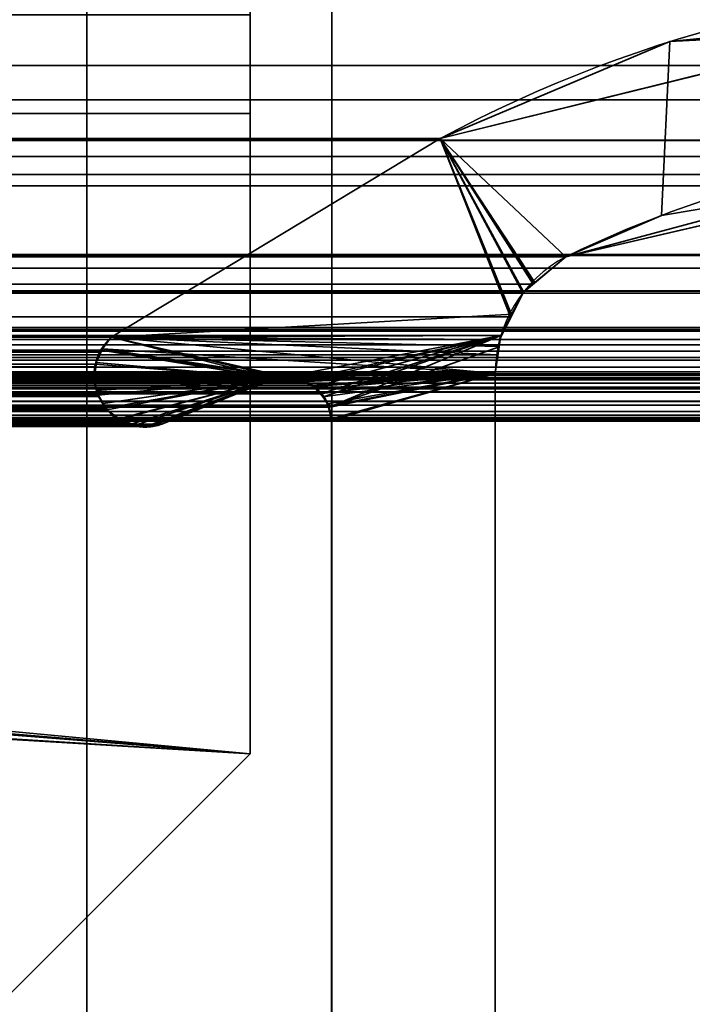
# Model space of a CAD drawing. Header units: millimetres. Extents: x -508 to 6708, y -110 to 248.
# Tile 397 of 656: x 301.09 to 305.21, y 6.97 to 12.99. Entities that reach past the tile are written whole.
import ezdxf

# ---------------------------------------------------------------- set-up
doc = ezdxf.new("R2010")
doc.units = ezdxf.units.MM
doc.layers.add('151', color=7, linetype='Continuous', true_color=0xffffff)

# ---------------------------------------------------------------- blocks, each defined once
blk = doc.blocks.new('UG_SURFACE_001')
at = {"layer": '151', "color": 252, "linetype": 'Continuous', "lineweight": 35}
for points in [[(507.5, -5.3, 2215.25), (507.5, 229.4, 2215.25), (-507.5, 229.4, 2215.25), (-507.5, -5.3, 2215.25)], [(-357.5, -5.3, 2065.2499), (-357.5, 229.4, 2065.2499), (357.5, 229.4, 2065.2499), (357.5, -5.3, 2065.2499)]]:
    blk.add_3dface(points, dxfattribs=at)
blk = doc.blocks.new('UG_SURFACE_205')
at = {"layer": '151', "color": 252, "linetype": 'Continuous', "lineweight": 35}
for points in [[(-314.5, -22.22, 2021.75), (314.5, -22.22, 2021.75), (314.5, 61.62, 2021.75), (-314.5, 61.62, 2021.75)], [(-313, -22.22, 2020.2501), (-313, 61.62, 2020.2501), (313, 61.62, 2020.2501), (313, -22.22, 2020.2501)]]:
    blk.add_3dface(points, dxfattribs=at)
blk = doc.blocks.new('UG_SURFACE_208')
at = {"layer": '151', "color": 7, "linetype": 'Continuous', "lineweight": 35}
for points in [[(307.6246, 13.2428, 2014.8747), (-305.4727, 12.7126, 2012.7227), (-307.6246, 13.2428, 2014.8747)], [(307.6246, 13.2428, 2014.8747), (305.4727, 12.7126, 2012.7227), (-305.4727, 12.7126, 2012.7227)], [(307.9577, 13.1529, 2015.2078), (-307.9577, 13.1529, 2015.2078), (-310.367, 12.5024, 2017.617), (310.367, 12.5024, 2017.617)], [(303.663, 12.2666, 2010.9129), (-303.663, 12.2666, 2010.9129), (-305.4727, 12.7126, 2012.7227), (305.4727, 12.7126, 2012.7227)], [(306.3062, 11.9768, 2013.5562), (304.4322, 11.5427, 2011.6823), (303.663, 12.2666, 2010.9129), (305.4727, 12.7126, 2012.7227)], [(310.367, 12.5024, 2017.617), (-310.367, 12.5024, 2017.617), (-311.652, 12.1555, 2018.9021), (311.652, 12.1555, 2018.9021)], [(307.5121, 12.2561, 2014.7622), (-308.4338, 12.0469, 2015.6839), (-307.5121, 12.2561, 2014.7622)], [(307.5121, 12.2561, 2014.7622), (308.4338, 12.0469, 2015.6839), (-308.4338, 12.0469, 2015.6839)], [(-307.5121, 12.2561, 2014.7622), (306.3062, 11.9768, 2013.5562), (307.5121, 12.2561, 2014.7622)], [(-307.5121, 12.2561, 2014.7622), (-306.3062, 11.9768, 2013.5562), (306.3062, 11.9768, 2013.5562)], [(303.663, 12.2666, 2010.9129), (301.6499, 11.0514, 2008.8999), (-301.6499, 11.0514, 2008.8999), (-303.663, 12.2666, 2010.9129)], [(304.0937, 11.1752, 2011.3437), (304.0347, 11.0607, 2011.2846), (301.6499, 11.0514, 2008.8999), (303.663, 12.2666, 2010.9129)], [(303.663, 12.2666, 2010.9129), (304.4322, 11.5427, 2011.6823), (304.2326, 11.3749, 2011.4825)], [(303.663, 12.2666, 2010.9129), (304.1691, 11.3216, 2011.4191), (304.0937, 11.1752, 2011.3437)], [(304.2326, 11.3749, 2011.4825), (304.1691, 11.3216, 2011.4191), (303.663, 12.2666, 2010.9129)], [(313.4445, 11.0875, 2020.6945), (311.652, 12.1555, 2018.9021), (-311.652, 12.1555, 2018.9021), (-313.4445, 11.0875, 2020.6945)], [(310.595, 11.5565, 2017.8449), (-310.595, 11.5565, 2017.8449), (-308.4338, 12.0469, 2015.6839), (308.4338, 12.0469, 2015.6839)], [(306.3062, 11.9768, 2013.5562), (-306.3062, 11.9768, 2013.5562), (-304.4322, 11.5427, 2011.6823), (304.4322, 11.5427, 2011.6823)], [(-310.7077, 11.4722, 2017.9577), (-310.595, 11.5565, 2017.8449), (310.595, 11.5565, 2017.8449)], [(310.595, 11.5565, 2017.8449), (310.605, 11.552, 2017.8549), (-310.7077, 11.4722, 2017.9577)], [(310.605, 11.552, 2017.8549), (310.7073, 11.4721, 2017.9574), (-310.7077, 11.4722, 2017.9577)], [(304.4322, 11.5427, 2011.6823), (-304.4322, 11.5427, 2011.6823), (-304.2326, 11.3749, 2011.4825), (304.2326, 11.3749, 2011.4825)], [(310.886, 11.3326, 2018.136), (-310.8725, 11.3488, 2018.1224), (-310.7077, 11.4722, 2017.9577)], [(-310.7077, 11.4722, 2017.9577), (310.7073, 11.4721, 2017.9574), (310.886, 11.3326, 2018.136)], [(310.886, 11.3326, 2018.136), (-310.8901, 11.318, 2018.1401), (-310.8725, 11.3488, 2018.1224)], [(310.886, 11.3326, 2018.136), (310.8926, 11.3208, 2018.1425), (-310.8901, 11.318, 2018.1401)], [(304.1691, 11.3216, 2011.4191), (-304.2326, 11.3749, 2011.4825), (-304.1691, 11.3216, 2011.4191)], [(304.1691, 11.3216, 2011.4191), (304.2326, 11.3749, 2011.4825), (-304.2326, 11.3749, 2011.4825)], [(311.0107, 11.1085, 2018.2607), (-311.0102, 11.1078, 2018.2602), (-310.8901, 11.318, 2018.1401)], [(-310.8901, 11.318, 2018.1401), (310.8926, 11.3208, 2018.1425), (311.0107, 11.1085, 2018.2607)], [(-304.1691, 11.3216, 2011.4191), (304.0937, 11.1752, 2011.3437), (304.1691, 11.3216, 2011.4191)], [(-304.1691, 11.3216, 2011.4191), (-304.0937, 11.1752, 2011.3437), (304.0937, 11.1752, 2011.3437)], [(304.0347, 11.0607, 2011.2846), (-304.0937, 11.1752, 2011.3437), (-304.0347, 11.0607, 2011.2846)], [(304.0347, 11.0607, 2011.2846), (304.0937, 11.1752, 2011.3437), (-304.0937, 11.1752, 2011.3437)], [(311.0184, 11.0946, 2018.2683), (-311.0615, 10.8663, 2018.3115), (-311.0196, 11.0912, 2018.2695)], [(311.0184, 11.0946, 2018.2683), (311.0615, 10.8663, 2018.3115), (-311.0615, 10.8663, 2018.3115)], [(311.0184, 11.0946, 2018.2683), (-311.0196, 11.0912, 2018.2695), (-311.0102, 11.1078, 2018.2602)], [(-311.0102, 11.1078, 2018.2602), (311.0107, 11.1085, 2018.2607), (311.0184, 11.0946, 2018.2683)], [(313.5326, 11.0036, 2020.7827), (313.4978, 11.0368, 2020.7477), (-313.4978, 11.0368, 2020.7477), (-313.5326, 11.0036, 2020.7827)], [(313.4445, 11.0875, 2020.6945), (-313.4445, 11.0875, 2020.6945), (-313.4978, 11.0368, 2020.7477), (313.4978, 11.0368, 2020.7477)], [(-304.0347, 11.0607, 2011.2846), (304.0171, 10.9423, 2011.2672), (304.0347, 11.0607, 2011.2846)], [(-304.0347, 11.0607, 2011.2846), (-304.0171, 10.9423, 2011.2672), (304.0171, 10.9423, 2011.2672)], [(-301.5873, 10.9733, 2008.8372), (-301.6499, 11.0514, 2008.8999), (301.6499, 11.0514, 2008.8999)], [(301.6499, 11.0514, 2008.8999), (301.5881, 10.972, 2008.8382), (-301.5873, 10.9733, 2008.8372)], [(301.5881, 10.972, 2008.8382), (301.6499, 11.0514, 2008.8999), (302.6485, 10.798, 2009.8984)], [(301.6499, 11.0514, 2008.8999), (304.0347, 11.0607, 2011.2846), (304.0171, 10.9423, 2011.2672)], [(301.6499, 11.0514, 2008.8999), (302.7161, 10.8082, 2009.9661), (302.682, 10.8051, 2009.932)], [(302.682, 10.8051, 2009.932), (302.6485, 10.798, 2009.8984), (301.6499, 11.0514, 2008.8999)], [(302.8019, 10.7896, 2010.052), (302.7161, 10.8082, 2009.9661), (301.6499, 11.0514, 2008.8999), (304, 10.8277, 2011.25)], [(304.0171, 10.9423, 2011.2672), (304, 10.8277, 2011.25), (301.6499, 11.0514, 2008.8999)], [(-313.5506, 10.9642, 2020.8006), (313.5506, 10.9642, 2020.8006), (313.5326, 11.0036, 2020.7827)], [(-313.5326, 11.0036, 2020.7827), (-313.5506, 10.9642, 2020.8006), (313.5326, 11.0036, 2020.7827)], [(-301.5826, 10.9675, 2008.8327), (-301.5873, 10.9733, 2008.8372), (301.5881, 10.972, 2008.8382)], [(-301.5826, 10.9675, 2008.8327), (301.5881, 10.972, 2008.8382), (301.5783, 10.9593, 2008.8282)], [(301.5539, 10.8859, 2008.8038), (301.5783, 10.9593, 2008.8282), (301.5881, 10.972, 2008.8382), (302.6485, 10.798, 2009.8984)], [(-313.5758, 10.9091, 2020.8259), (-313.5839, 10.838, 2020.834), (313.5839, 10.838, 2020.834)], [(313.5758, 10.9091, 2020.8259), (313.5682, 10.9257, 2020.8182), (-313.5682, 10.9257, 2020.8182), (-313.5758, 10.9091, 2020.8259)], [(-313.5758, 10.9091, 2020.8259), (313.5839, 10.838, 2020.834), (313.5758, 10.9091, 2020.8259)], [(313.5506, 10.9642, 2020.8006), (-313.5506, 10.9642, 2020.8006), (-313.5682, 10.9257, 2020.8182), (313.5682, 10.9257, 2020.8182)], [(304.0171, 10.9423, 2011.2672), (-304.0171, 10.9423, 2011.2672), (-304, 10.8277, 2011.25), (304, 10.8277, 2011.25)], [(301.5783, 10.9593, 2008.8282), (-301.5528, 10.8865, 2008.8029), (-301.5826, 10.9675, 2008.8327)], [(301.5783, 10.9593, 2008.8282), (301.5539, 10.8859, 2008.8038), (-301.5528, 10.8865, 2008.8029)], [(-311.0615, 5.7187, 2018.3115), (-311.0615, 10.8663, 2018.3115), (311.0615, 10.8663, 2018.3115), (311.0615, 5.7187, 2018.3115)], [(-301.5502, 10.8796, 2008.8003), (-301.5528, 10.8865, 2008.8029), (301.5539, 10.8859, 2008.8038)], [(-301.5502, 10.8796, 2008.8003), (301.5539, 10.8859, 2008.8038), (301.5482, 10.8687, 2008.7981)], [(301.5482, 10.8687, 2008.7981), (-301.5448, 10.7907, 2008.7948), (-301.5502, 10.8796, 2008.8003)], [(301.5482, 10.8687, 2008.7981), (301.5464, 10.7907, 2008.7965), (-301.5448, 10.7907, 2008.7948)], [(302.6485, 10.798, 2009.8984), (301.5464, 10.7907, 2008.7965), (301.5482, 10.8687, 2008.7981), (301.5539, 10.8859, 2008.8038)], [(313.5854, 10.8249, 2020.8354), (-313.5839, 10.838, 2020.834), (-313.5854, 10.8249, 2020.8354)], [(-313.5854, 10.8249, 2020.8354), (-313.572, 10.7445, 2020.822), (313.572, 10.7445, 2020.822), (313.5854, 10.8249, 2020.8354)], [(313.5854, 10.8249, 2020.8354), (313.5839, 10.838, 2020.834), (-313.5839, 10.838, 2020.834)], [(312.3996, 10.8171, 2019.6495), (313.1971, 10.5484, 2020.447), (-313.1971, 10.5484, 2020.447), (-312.3996, 10.8171, 2019.6495)], [(312.3996, 10.8171, 2019.6495), (-312.3996, 10.8171, 2019.6495), (-312.3857, 10.8169, 2019.6357)], [(312.3439, 10.826, 2019.594), (-312.3857, 10.8169, 2019.6357), (-312.3131, 10.8159, 2019.5632)], [(312.3439, 10.826, 2019.594), (312.3856, 10.8193, 2019.6357), (-312.3857, 10.8169, 2019.6357)], [(-312.3857, 10.8169, 2019.6357), (312.3856, 10.8193, 2019.6357), (312.3996, 10.8171, 2019.6495)], [(-312.3131, 10.8159, 2019.5632), (312.3137, 10.8195, 2019.5637), (312.3439, 10.826, 2019.594)], [(312.3137, 10.8195, 2019.5637), (-312.3131, 10.8159, 2019.5632), (-312.26, 10.8152, 2019.51)], [(-312.26, 10.8152, 2019.51), (312.2388, 10.8035, 2019.4888), (312.3137, 10.8195, 2019.5637)], [(-312.26, 10.8152, 2019.51), (-312.2396, 10.8032, 2019.4895), (312.2388, 10.8035, 2019.4888)], [(312.2226, 10.8, 2019.4726), (312.2388, 10.8035, 2019.4888), (-312.2396, 10.8032, 2019.4895)], [(312.2042, 10.7898, 2019.4542), (-312.2396, 10.8032, 2019.4895), (-312.1823, 10.7697, 2019.4323)], [(312.2042, 10.7898, 2019.4542), (312.2226, 10.8, 2019.4726), (-312.2396, 10.8032, 2019.4895)], [(-312.1823, 10.7697, 2019.4323), (312.1832, 10.7696, 2019.4333), (312.2042, 10.7898, 2019.4542)], [(-304, 10.8277, 2011.25), (-304, 4.7035, 2011.25), (304, 4.7035, 2011.25), (304, 10.8277, 2011.25)], [(-302.8453, 10.7801, 2010.0954), (-302.8019, 10.7896, 2010.052), (302.8019, 10.7896, 2010.052), (302.8453, 10.7801, 2010.0954)], [(302.8019, 10.7896, 2010.052), (-302.8019, 10.7896, 2010.052), (-302.7161, 10.8082, 2009.9661), (302.7161, 10.8082, 2009.9661)], [(302.682, 10.8051, 2009.932), (-302.7161, 10.8082, 2009.9661), (-302.682, 10.8051, 2009.932)], [(302.682, 10.8051, 2009.932), (302.7161, 10.8082, 2009.9661), (-302.7161, 10.8082, 2009.9661)], [(-302.682, 10.8051, 2009.932), (302.6485, 10.798, 2009.8984), (302.682, 10.8051, 2009.932)], [(-302.682, 10.8051, 2009.932), (-302.6485, 10.798, 2009.8984), (302.6485, 10.798, 2009.8984)], [(301.96, 10.5173, 2009.2101), (302.6485, 10.798, 2009.8984), (-302.6485, 10.798, 2009.8984), (-301.96, 10.5173, 2009.2101)], [(-301.5656, 10.7002, 2008.8155), (301.5464, 10.7907, 2008.7965), (301.5461, 10.777, 2008.796)], [(-301.5656, 10.7002, 2008.8155), (-301.5448, 10.7899, 2008.7948), (301.5464, 10.7907, 2008.7965)], [(-301.5448, 10.7899, 2008.7948), (-301.5448, 10.7907, 2008.7948), (301.5464, 10.7907, 2008.7965)], [(302.6485, 10.798, 2009.8984), (301.5689, 10.6953, 2008.8189), (301.5461, 10.777, 2008.796), (301.5464, 10.7907, 2008.7965)], [(301.6164, 10.6165, 2008.8663), (301.5713, 10.6865, 2008.8212), (301.5689, 10.6953, 2008.8189), (302.6485, 10.798, 2009.8984)], [(301.7019, 10.5484, 2008.9519), (301.6227, 10.6068, 2008.8727), (301.6164, 10.6165, 2008.8663), (302.6485, 10.798, 2009.8984)], [(302.6485, 10.798, 2009.8984), (301.7785, 10.5211, 2009.0284), (301.7296, 10.528, 2008.9796), (301.7019, 10.5484, 2008.9519)], [(301.8747, 10.5076, 2009.1248), (301.7785, 10.5211, 2009.0284), (302.6485, 10.798, 2009.8984)], [(302.6485, 10.798, 2009.8984), (301.96, 10.5173, 2009.2101), (301.903, 10.5036, 2009.1531), (301.8747, 10.5076, 2009.1248)], [(304, 10.8277, 2011.25), (302.8453, 10.7801, 2010.0954), (302.8019, 10.7896, 2010.052)], [(302.8748, 10.7564, 2010.1249), (302.8453, 10.7801, 2010.0954), (304, 10.8277, 2011.25)], [(304, 10.8277, 2011.25), (302.9386, 10.705, 2010.1886), (302.8748, 10.7564, 2010.1249)], [(302.98, 10.6291, 2010.2301), (302.9388, 10.7047, 2010.1888), (302.9386, 10.705, 2010.1886), (304, 10.8277, 2011.25)], [(304, 10.8277, 2011.25), (302.9838, 10.6222, 2010.2339), (302.98, 10.6291, 2010.2301)], [(302.9963, 10.5516, 2010.2463), (302.9838, 10.6222, 2010.2339), (304, 10.8277, 2011.25)], [(304, 10.8277, 2011.25), (302.9979, 10.5427, 2010.2479), (302.9963, 10.5516, 2010.2463)], [(302.9979, 6.7467, 2010.2479), (302.9979, 10.5427, 2010.2479), (304, 10.8277, 2011.25), (304, 4.7035, 2011.25)], [(313.572, 10.7445, 2020.822), (-313.572, 10.7445, 2020.822), (-313.5677, 10.736, 2020.8178), (313.5677, 10.736, 2020.8178)], [(313.5677, 10.736, 2020.8178), (-313.5677, 10.736, 2020.8178), (-313.5287, 10.6585, 2020.7787)], [(313.5287, 10.6585, 2020.7787), (313.5677, 10.736, 2020.8178), (-313.5287, 10.6585, 2020.7787)], [(312.1832, 10.7696, 2019.4333), (-312.1823, 10.7697, 2019.4323), (-312.1634, 10.7586, 2019.4135)], [(-312.1634, 10.7586, 2019.4135), (312.1261, 10.7148, 2019.376), (312.1832, 10.7696, 2019.4333)], [(-312.1634, 10.7586, 2019.4135), (-312.1286, 10.7112, 2019.3787), (312.1261, 10.7148, 2019.376)], [(-302.9386, 10.705, 2010.1886), (-302.8748, 10.7564, 2010.1249), (302.8748, 10.7564, 2010.1249), (302.9386, 10.705, 2010.1886)], [(302.8748, 10.7564, 2010.1249), (-302.8748, 10.7564, 2010.1249), (-302.8453, 10.7801, 2010.0954)], [(302.8453, 10.7801, 2010.0954), (302.8748, 10.7564, 2010.1249), (-302.8453, 10.7801, 2010.0954)], [(301.5461, 10.777, 2008.796), (-301.5684, 10.6955, 2008.8184), (-301.5656, 10.7002, 2008.8155)], [(301.5461, 10.777, 2008.796), (301.5689, 10.6953, 2008.8189), (-301.5684, 10.6955, 2008.8184)], [(312.1259, 10.7145, 2019.3758), (312.1261, 10.7148, 2019.376), (-312.1286, 10.7112, 2019.3787)], [(312.1259, 10.7145, 2019.3758), (-312.1286, 10.7112, 2019.3787), (-312.1071, 10.6819, 2019.357)], [(-312.1071, 10.6819, 2019.357), (312.0888, 10.6334, 2019.3388), (312.1259, 10.7145, 2019.3758)], [(-312.1071, 10.6819, 2019.357), (-312.0888, 10.6334, 2019.3388), (312.0888, 10.6334, 2019.3388)], [(302.98, 10.6291, 2010.2301), (-302.98, 10.6291, 2010.2301), (-302.9388, 10.7047, 2010.1888), (302.9388, 10.7047, 2010.1888)], [(302.9386, 10.705, 2010.1886), (-302.9388, 10.7047, 2010.1888), (-302.9386, 10.705, 2010.1886)], [(302.9386, 10.705, 2010.1886), (302.9388, 10.7047, 2010.1888), (-302.9388, 10.7047, 2010.1888)], [(301.5713, 10.6865, 2008.8212), (-301.6166, 10.6167, 2008.8665), (-301.5684, 10.6955, 2008.8184)], [(301.5713, 10.6865, 2008.8212), (301.6164, 10.6165, 2008.8663), (-301.6166, 10.6167, 2008.8665)], [(-301.5684, 10.6955, 2008.8184), (301.5689, 10.6953, 2008.8189), (301.5713, 10.6865, 2008.8212)], [(-313.5287, 10.6585, 2020.7787), (-313.5278, 10.6576, 2020.7777), (313.5278, 10.6576, 2020.7777), (313.5287, 10.6585, 2020.7787)], [(313.5278, 10.6576, 2020.7777), (-313.5278, 10.6576, 2020.7777), (-313.4589, 10.5964, 2020.7088), (313.4589, 10.5964, 2020.7088)], [(312.0888, 6.3541, 2019.3388), (312.0888, 10.6334, 2019.3388), (-312.0888, 10.6334, 2019.3388), (-312.0888, 6.3541, 2019.3388)], [(302.9838, 10.6222, 2010.2339), (-302.9963, 10.5516, 2010.2463), (-302.9838, 10.6222, 2010.2339)], [(302.9838, 10.6222, 2010.2339), (302.9963, 10.5516, 2010.2463), (-302.9963, 10.5516, 2010.2463)], [(-302.9838, 10.6222, 2010.2339), (-302.98, 10.6291, 2010.2301), (302.98, 10.6291, 2010.2301), (302.9838, 10.6222, 2010.2339)], [(-301.6227, 10.6068, 2008.8727), (-301.6166, 10.6167, 2008.8665), (301.6164, 10.6165, 2008.8663)], [(301.6164, 10.6165, 2008.8663), (301.6227, 10.6068, 2008.8727), (-301.6227, 10.6068, 2008.8727)], [(313.4589, 10.5964, 2020.7088), (-313.4589, 10.5964, 2020.7088), (-313.4325, 10.573, 2020.6826)], [(313.4325, 10.573, 2020.6826), (313.4589, 10.5964, 2020.7088), (-313.4325, 10.573, 2020.6826)], [(313.4017, 10.558, 2020.6518), (-313.4325, 10.573, 2020.6826), (-313.4017, 10.558, 2020.6518)], [(313.4017, 10.558, 2020.6518), (313.4325, 10.573, 2020.6826), (-313.4325, 10.573, 2020.6826)], [(-313.4017, 10.558, 2020.6518), (-313.3788, 10.5549, 2020.6287), (313.3788, 10.5549, 2020.6287), (313.4017, 10.558, 2020.6518)], [(313.3788, 10.5549, 2020.6287), (-313.3788, 10.5549, 2020.6287), (-313.2904, 10.543, 2020.5405), (313.2904, 10.543, 2020.5405)], [(-313.2478, 10.5372, 2020.4978), (313.1971, 10.5484, 2020.447), (313.2478, 10.5372, 2020.4978)], [(-313.2478, 10.5372, 2020.4978), (-313.1971, 10.5484, 2020.447), (313.1971, 10.5484, 2020.447)], [(302.9979, 10.5427, 2010.2479), (-302.9979, 10.5427, 2010.2479), (-302.9963, 10.5516, 2010.2463), (302.9963, 10.5516, 2010.2463)], [(301.7296, 10.528, 2008.9796), (-301.7784, 10.5132, 2009.0284), (-301.7021, 10.5516, 2008.9521)], [(301.7019, 10.5484, 2008.9519), (-301.7021, 10.5516, 2008.9521), (-301.6545, 10.5755, 2008.9045)], [(-301.7021, 10.5516, 2008.9521), (301.7019, 10.5484, 2008.9519), (301.7296, 10.528, 2008.9796)], [(-301.6545, 10.5755, 2008.9045), (301.6227, 10.6068, 2008.8727), (301.7019, 10.5484, 2008.9519)], [(-301.6545, 10.5755, 2008.9045), (-301.6227, 10.6068, 2008.8727), (301.6227, 10.6068, 2008.8727)], [(313.2478, 10.5372, 2020.4978), (-313.2904, 10.543, 2020.5405), (-313.2478, 10.5372, 2020.4978)], [(313.2478, 10.5372, 2020.4978), (313.2904, 10.543, 2020.5405), (-313.2904, 10.543, 2020.5405)], [(302.9979, 10.5427, 2010.2479), (302.9979, 6.7467, 2010.2479), (-302.9979, 6.7467, 2010.2479), (-302.9979, 10.5427, 2010.2479)], [(-301.96, 10.5173, 2009.2101), (-301.8739, 10.5128, 2009.1238), (301.8747, 10.5076, 2009.1248)], [(301.8747, 10.5076, 2009.1248), (301.903, 10.5036, 2009.1531), (-301.96, 10.5173, 2009.2101)], [(301.903, 10.5036, 2009.1531), (301.96, 10.5173, 2009.2101), (-301.96, 10.5173, 2009.2101)], [(301.8747, 10.5076, 2009.1248), (-301.8739, 10.5128, 2009.1238), (-301.7878, 10.5084, 2009.0377)], [(-301.7878, 10.5084, 2009.0377), (301.7785, 10.5211, 2009.0284), (301.8747, 10.5076, 2009.1248)], [(-301.7878, 10.5084, 2009.0377), (-301.7784, 10.5132, 2009.0284), (301.7785, 10.5211, 2009.0284)], [(301.7296, 10.528, 2008.9796), (301.7785, 10.5211, 2009.0284), (-301.7784, 10.5132, 2009.0284)]]:
    blk.add_3dface(points, dxfattribs=at)
blk = doc.blocks.new('UG_SURFACE_209')
at = {"layer": '151', "color": 7, "linetype": 'Continuous', "lineweight": 35}
for points in [[(305.9771, 11.9559, -7.75), (305.0178, 11.7957, -7.75), (305.0702, 12.8596, -7.75), (306.3297, 12.9878, -7.75)], [(306.3407, 12.9264, 2013.5906), (306.3297, 12.9878, -7.75), (305.0702, 12.8596, -7.75)], [(303.663, 12.2666, 2010.9129), (306.3407, 12.9264, 2013.5906), (305.0702, 12.8596, -7.75)], [(306.3407, 12.9264, 2013.5906), (303.663, 12.2666, 2010.9129), (304.4322, 11.5427, 2011.6823), (305.9772, 11.9006, 2013.2272)], [(305.0702, 12.8596, -7.75), (303.663, 12.2666, -7.75), (303.663, 12.2666, 2010.9129)], [(305.0178, 11.7957, -7.75), (304.4322, 11.5427, -7.75), (303.663, 12.2666, -7.75), (305.0702, 12.8596, -7.75)], [(303.663, 12.2666, -7.75), (301.6499, 11.0514, -7.75), (301.6499, 11.0514, 2008.8999), (303.663, 12.2666, 2010.9129)], [(301.6499, 11.0514, -7.75), (303.663, 12.2666, -7.75), (304.1743, 11.3282, -7.75), (304.1058, 11.1916, -7.75)], [(303.663, 12.2666, 2010.9129), (301.6499, 11.0514, 2008.8999), (304.0347, 11.0607, 2011.2846), (304.1008, 11.1889, 2011.3509)], [(303.663, 12.2666, -7.75), (304.4322, 11.5427, -7.75), (304.243, 11.3854, -7.75)], [(304.243, 11.3854, -7.75), (304.1743, 11.3282, -7.75), (303.663, 12.2666, -7.75)], [(303.663, 12.2666, 2010.9129), (304.1691, 11.3216, 2011.4191), (304.2403, 11.3814, 2011.4903)], [(304.2403, 11.3814, 2011.4903), (304.4322, 11.5427, 2011.6823), (303.663, 12.2666, 2010.9129)], [(304.1008, 11.1889, 2011.3509), (304.1691, 11.3216, 2011.4191), (303.663, 12.2666, 2010.9129)], [(305.9771, 11.9559, -7.75), (305.9772, 11.9006, 2013.2272), (304.4322, 11.5427, 2011.6823)], [(304.4322, 11.5427, 2011.6823), (305.0178, 11.7957, -7.75), (305.9771, 11.9559, -7.75)], [(304.4322, 11.5427, 2011.6823), (304.4322, 11.5427, -7.75), (305.0178, 11.7957, -7.75)], [(304.4322, 11.5427, -7.75), (304.4322, 11.5427, 2011.6823), (304.2403, 11.3814, 2011.4903)], [(304.2403, 11.3814, 2011.4903), (304.243, 11.3854, -7.75), (304.4322, 11.5427, -7.75)], [(304.243, 11.3854, -7.75), (304.2403, 11.3814, 2011.4903), (304.1691, 11.3216, 2011.4191)], [(304.1691, 11.3216, 2011.4191), (304.1743, 11.3282, -7.75), (304.243, 11.3854, -7.75)], [(304.1691, 11.3216, 2011.4191), (304.1008, 11.1889, 2011.3509), (304.1058, 11.1916, -7.75)], [(304.1691, 11.3216, 2011.4191), (304.1058, 11.1916, -7.75), (304.1743, 11.3282, -7.75)], [(304.1058, 11.1916, -7.75), (304.0276, 11.0359, -7.75), (301.6499, 11.0514, -7.75)], [(304.0276, 11.0359, -7.75), (304.1058, 11.1916, -7.75), (304.1008, 11.1889, 2011.3509)], [(304.0276, 11.0359, -7.75), (304.1008, 11.1889, 2011.3509), (304.0347, 11.0607, 2011.2846)], [(301.6499, 11.0514, -7.75), (301.5957, 10.9786, -7.75), (301.5933, 10.9786, 2008.8432)], [(301.5933, 10.9786, 2008.8432), (301.6499, 11.0514, 2008.8999), (301.6499, 11.0514, -7.75)], [(302.6485, 10.798, 2009.8984), (301.6499, 11.0514, 2008.8999), (301.5933, 10.9786, 2008.8432)], [(304.0219, 10.9929, -7.75), (304, 10.8277, -7.75), (301.5957, 10.9786, -7.75), (301.6499, 11.0514, -7.75)], [(302.682, 10.8051, 2009.932), (302.7161, 10.8082, 2009.9661), (304.0347, 11.0607, 2011.2846), (301.6499, 11.0514, 2008.8999)], [(301.6499, 11.0514, -7.75), (304.0276, 11.0359, -7.75), (304.0219, 10.9929, -7.75)], [(301.6499, 11.0514, 2008.8999), (302.6485, 10.798, 2009.8984), (302.682, 10.8051, 2009.932)], [(304.0347, 11.0607, 2011.2846), (302.7161, 10.8082, 2009.9661), (302.8116, 10.7875, 2010.0615)], [(302.8116, 10.7875, 2010.0615), (302.8453, 10.7801, 2010.0954), (304.0347, 11.0607, 2011.2846)], [(304.0347, 11.0607, 2011.2846), (302.8453, 10.7801, 2010.0954), (302.8899, 10.7442, 2010.1399)], [(302.8899, 10.7442, 2010.1399), (302.9386, 10.705, 2010.1886), (304.0347, 11.0607, 2011.2846)], [(304.0347, 11.0607, 2011.2846), (302.9386, 10.705, 2010.1886), (302.9489, 10.6862, 2010.1988)], [(302.9489, 10.6862, 2010.1988), (302.9838, 10.6222, 2010.2339), (304.0347, 11.0607, 2011.2846)], [(304.0244, 10.9915, 2011.2743), (304.0347, 11.0607, 2011.2846), (302.9838, 10.6222, 2010.2339), (302.9839, 10.6216, 2010.2339)], [(304.0347, 11.0607, 2011.2846), (304.0219, 10.9929, -7.75), (304.0276, 11.0359, -7.75)], [(304.0347, 11.0607, 2011.2846), (304.0244, 10.9915, 2011.2743), (304.0219, 10.9929, -7.75)], [(301.5957, 10.9786, -7.75), (301.5724, 10.9473, -7.75), (301.557, 10.8953, 2008.8069)], [(301.557, 10.8953, 2008.8069), (301.5783, 10.9593, 2008.8282), (301.5957, 10.9786, -7.75)], [(302.6485, 10.798, 2009.8984), (301.5933, 10.9786, 2008.8432), (301.5783, 10.9593, 2008.8282), (301.557, 10.8953, 2008.8069)], [(301.5595, 10.8957, -7.75), (301.5724, 10.9473, -7.75), (301.5957, 10.9786, -7.75), (302.6485, 10.798, -7.75)], [(301.5783, 10.9593, 2008.8282), (301.5933, 10.9786, 2008.8432), (301.5957, 10.9786, -7.75)], [(301.5957, 10.9786, -7.75), (302.7161, 10.8082, -7.75), (302.682, 10.8051, -7.75)], [(302.682, 10.8051, -7.75), (302.6485, 10.798, -7.75), (301.5957, 10.9786, -7.75)], [(302.7161, 10.8082, -7.75), (301.5957, 10.9786, -7.75), (304, 10.8277, -7.75)], [(302.9839, 10.6216, 2010.2339), (302.9979, 10.5427, 2010.2479), (304, 10.8277, 2011.25), (304.0244, 10.9915, 2011.2743)], [(304.0219, 10.9929, -7.75), (304.0244, 10.9915, 2011.2743), (304, 10.8277, 2011.25)], [(304, 10.8277, 2011.25), (304, 10.8277, -7.75), (304.0219, 10.9929, -7.75)], [(301.5724, 10.9473, -7.75), (301.5595, 10.8957, -7.75), (301.557, 10.8953, 2008.8069)], [(301.5595, 10.8957, -7.75), (301.5443, 10.835, -7.75), (301.5468, 10.8101, 2008.7969)], [(301.5478, 10.8108, -7.75), (301.5443, 10.835, -7.75), (301.5595, 10.8957, -7.75), (302.6485, 10.798, -7.75)], [(301.5468, 10.8101, 2008.7969), (301.5482, 10.8687, 2008.7981), (301.5595, 10.8957, -7.75)], [(301.557, 10.8953, 2008.8069), (301.5482, 10.8687, 2008.7981), (301.5468, 10.8101, 2008.7969), (302.6485, 10.798, 2009.8984)], [(301.5482, 10.8687, 2008.7981), (301.557, 10.8953, 2008.8069), (301.5595, 10.8957, -7.75)], [(301.5443, 10.835, -7.75), (301.5478, 10.8108, -7.75), (301.5468, 10.8101, 2008.7969)], [(301.5461, 10.777, 2008.796), (301.5478, 10.8108, -7.75), (301.5605, 10.7233, -7.75)], [(301.5461, 10.777, 2008.796), (301.5468, 10.8101, 2008.7969), (301.5478, 10.8108, -7.75)], [(301.5468, 10.8101, 2008.7969), (301.5461, 10.777, 2008.796), (301.5607, 10.7246, 2008.8108), (302.6485, 10.798, 2009.8984)], [(301.5605, 10.7233, -7.75), (301.5478, 10.8108, -7.75), (302.6485, 10.798, -7.75)], [(302.6485, 10.798, -7.75), (301.6005, 10.644, -7.75), (301.5628, 10.7075, -7.75), (301.5605, 10.7233, -7.75)], [(302.6485, 10.798, 2009.8984), (301.5607, 10.7246, 2008.8108), (301.5713, 10.6865, 2008.8212), (301.5985, 10.6444, 2008.8484)], [(302.6485, 10.798, 2009.8984), (301.5985, 10.6444, 2008.8484), (301.6227, 10.6068, 2008.8727)], [(302.6485, 10.798, -7.75), (301.7024, 10.5477, -7.75), (301.6227, 10.6068, -7.75), (301.6005, 10.644, -7.75)], [(301.6227, 10.6068, 2008.8727), (301.6545, 10.5755, 2008.9045), (301.7015, 10.5519, 2008.9514), (302.6485, 10.798, 2009.8984)], [(302.6485, 10.798, 2009.8984), (301.7015, 10.5519, 2008.9514), (301.7972, 10.5089, 2009.0473), (301.9032, 10.5143, 2009.1531)], [(301.7987, 10.5127, -7.75), (301.7276, 10.529, -7.75), (301.7024, 10.5477, -7.75), (302.6485, 10.798, -7.75)], [(301.9027, 10.5083, -7.75), (301.8523, 10.5004, -7.75), (301.7987, 10.5127, -7.75), (302.6485, 10.798, -7.75)], [(302.6485, 10.798, -7.75), (301.96, 10.5173, -7.75), (301.9027, 10.5083, -7.75)], [(301.9032, 10.5143, 2009.1531), (301.96, 10.5173, 2009.2101), (302.6485, 10.798, 2009.8984)], [(301.96, 10.5173, -7.75), (302.6485, 10.798, -7.75), (302.6485, 10.798, 2009.8984), (301.96, 10.5173, 2009.2101)], [(302.682, 10.8051, 2009.932), (302.6485, 10.798, -7.75), (302.682, 10.8051, -7.75)], [(302.682, 10.8051, 2009.932), (302.6485, 10.798, 2009.8984), (302.6485, 10.798, -7.75)], [(302.682, 10.8051, -7.75), (302.7161, 10.8082, 2009.9661), (302.682, 10.8051, 2009.932)], [(302.682, 10.8051, -7.75), (302.7161, 10.8082, -7.75), (302.7161, 10.8082, 2009.9661)], [(302.8117, 10.7909, -7.75), (302.7161, 10.8082, -7.75), (304, 10.8277, -7.75)], [(302.8117, 10.7909, -7.75), (302.8116, 10.7875, 2010.0615), (302.7161, 10.8082, 2009.9661)], [(302.7161, 10.8082, 2009.9661), (302.7161, 10.8082, -7.75), (302.8117, 10.7909, -7.75)], [(302.8116, 10.7875, 2010.0615), (302.8117, 10.7909, -7.75), (302.828, 10.7879, -7.75)], [(304, 10.8277, -7.75), (302.828, 10.7879, -7.75), (302.8117, 10.7909, -7.75)], [(302.8906, 10.7476, -7.75), (302.828, 10.7879, -7.75), (304, 10.8277, -7.75)], [(304, 10.8277, -7.75), (302.9121, 10.7338, -7.75), (302.8906, 10.7476, -7.75)], [(302.9462, 10.685, -7.75), (302.9121, 10.7338, -7.75), (304, 10.8277, -7.75)], [(304, 10.8277, -7.75), (302.9763, 10.6419, -7.75), (302.9462, 10.685, -7.75)], [(302.9808, 10.6209, -7.75), (302.9763, 10.6419, -7.75), (304, 10.8277, -7.75)], [(304, 10.8277, -7.75), (302.9979, 10.5427, -7.75), (302.9808, 10.6209, -7.75)], [(304, 10.8277, -7.75), (304, 4.7035, -7.75), (302.9979, 6.7467, -7.75), (302.9979, 10.5427, -7.75)], [(304, 4.7035, 2011.25), (304, 10.8277, 2011.25), (302.9979, 10.5427, 2010.2479), (302.9979, 6.7467, 2010.2479)], [(304, 10.8277, 2011.25), (304, 4.7035, 2011.25), (304, 4.7035, -7.75), (304, 10.8277, -7.75)], [(301.5605, 10.7233, -7.75), (301.5607, 10.7246, 2008.8108), (301.5461, 10.777, 2008.796)], [(302.8116, 10.7875, 2010.0615), (302.828, 10.7879, -7.75), (302.8906, 10.7476, -7.75)], [(302.8906, 10.7476, -7.75), (302.8453, 10.7801, 2010.0954), (302.8116, 10.7875, 2010.0615)], [(302.8906, 10.7476, -7.75), (302.8899, 10.7442, 2010.1399), (302.8453, 10.7801, 2010.0954)], [(302.8899, 10.7442, 2010.1399), (302.8906, 10.7476, -7.75), (302.9121, 10.7338, -7.75)], [(302.9462, 10.685, -7.75), (302.9386, 10.705, 2010.1886), (302.8899, 10.7442, 2010.1399)], [(302.8899, 10.7442, 2010.1399), (302.9121, 10.7338, -7.75), (302.9462, 10.685, -7.75)], [(301.5713, 10.6865, 2008.8212), (301.5607, 10.7246, 2008.8108), (301.5605, 10.7233, -7.75)], [(301.5713, 10.6865, 2008.8212), (301.5605, 10.7233, -7.75), (301.5628, 10.7075, -7.75)], [(301.5628, 10.7075, -7.75), (301.5985, 10.6444, 2008.8484), (301.5713, 10.6865, 2008.8212)], [(301.5628, 10.7075, -7.75), (301.6005, 10.644, -7.75), (301.5985, 10.6444, 2008.8484)], [(302.9462, 10.685, -7.75), (302.9489, 10.6862, 2010.1988), (302.9386, 10.705, 2010.1886)], [(302.9489, 10.6862, 2010.1988), (302.9462, 10.685, -7.75), (302.9763, 10.6419, -7.75)], [(302.9763, 10.6419, -7.75), (302.9838, 10.6222, 2010.2339), (302.9489, 10.6862, 2010.1988)], [(301.6227, 10.6068, -7.75), (301.6227, 10.6068, 2008.8727), (301.5985, 10.6444, 2008.8484)], [(301.5985, 10.6444, 2008.8484), (301.6005, 10.644, -7.75), (301.6227, 10.6068, -7.75)], [(302.9838, 10.6222, 2010.2339), (302.9763, 10.6419, -7.75), (302.9808, 10.6209, -7.75)], [(302.9808, 10.6209, -7.75), (302.9839, 10.6216, 2010.2339), (302.9838, 10.6222, 2010.2339)], [(302.9839, 10.6216, 2010.2339), (302.9808, 10.6209, -7.75), (302.9979, 10.5427, -7.75)], [(302.9979, 10.5427, -7.75), (302.9979, 10.5427, 2010.2479), (302.9839, 10.6216, 2010.2339)], [(301.6545, 10.5755, 2008.9045), (301.6227, 10.6068, -7.75), (301.7024, 10.5477, -7.75)], [(301.6545, 10.5755, 2008.9045), (301.6227, 10.6068, 2008.8727), (301.6227, 10.6068, -7.75)], [(301.7024, 10.5477, -7.75), (301.7015, 10.5519, 2008.9514), (301.6545, 10.5755, 2008.9045)], [(301.7878, 10.5084, 2009.0377), (301.7015, 10.5519, 2008.9514), (301.7024, 10.5477, -7.75)], [(301.7015, 10.5519, 2008.9514), (301.7878, 10.5084, 2009.0377), (301.7972, 10.5089, 2009.0473)], [(301.7878, 10.5084, 2009.0377), (301.7024, 10.5477, -7.75), (301.7276, 10.529, -7.75)], [(301.7878, 10.5084, 2009.0377), (301.7276, 10.529, -7.75), (301.7987, 10.5127, -7.75)], [(301.7987, 10.5127, -7.75), (301.7972, 10.5089, 2009.0473), (301.7878, 10.5084, 2009.0377)], [(301.8523, 10.5004, -7.75), (301.9032, 10.5143, 2009.1531), (301.7972, 10.5089, 2009.0473)], [(301.7972, 10.5089, 2009.0473), (301.7987, 10.5127, -7.75), (301.8523, 10.5004, -7.75)], [(301.8523, 10.5004, -7.75), (301.9027, 10.5083, -7.75), (301.9032, 10.5143, 2009.1531)], [(301.9032, 10.5143, 2009.1531), (301.9027, 10.5083, -7.75), (301.96, 10.5173, -7.75)], [(301.96, 10.5173, -7.75), (301.96, 10.5173, 2009.2101), (301.9032, 10.5143, 2009.1531)], [(302.9979, 10.5427, -7.75), (302.9979, 6.7467, -7.75), (302.9979, 6.7467, 2010.2479), (302.9979, 10.5427, 2010.2479)]]:
    blk.add_3dface(points, dxfattribs=at)
blk = doc.blocks.new('UG_SURFACE_211')
at = {"layer": '151', "color": 252, "linetype": 'Continuous', "lineweight": 35}
for points in [[(302.5, 12.42, 2008.75), (260.7, 12.42, 2008.75), (260.7, 13.5987, 2008.9846), (302.5, 13.5987, 2008.9846)], [(302.5, 12.42, 2008.75), (302.5, 13.5987, 2008.9846), (302.5, 13.0246, 2010.3703), (302.5, 12.42, 2010.2501)], [(302.5, 13.0246, 2010.3703), (260.7, 13.0246, 2010.3703), (260.7, 12.42, 2010.2501), (302.5, 12.42, 2010.2501)], [(260.7, 12, 2008.75), (260.7, 12.42, 2008.75), (302.5, 12.42, 2008.75), (302.5, 8.5, 2008.75)], [(260.7, 12.42, 2010.2501), (260.7, 12, 2010.2501), (298, 4, 2010.2501), (302.5, 8.5, 2010.2501)], [(302.5, 8.5, 2010.2501), (302.5, 12.42, 2010.2501), (260.7, 12.42, 2010.2501)], [(302.5, 12.42, 2010.2501), (302.5, 8.5, 2010.2501), (302.5, 8.5, 2008.75), (302.5, 12.42, 2008.75)], [(302.5, 8.5, 2008.75), (244.3, 12, 2008.75), (246.8, 12, 2008.75)], [(244.3, 12, 2008.75), (302.5, 8.5, 2008.75), (298, 4, 2008.75)], [(246.8, 12, 2008.75), (258.2, 12, 2008.75), (302.5, 8.5, 2008.75)], [(258.2, 12, 2008.75), (260.7, 12, 2008.75), (302.5, 8.5, 2008.75)], [(298, 4, 2010.2501), (298, 4, 2008.75), (302.5, 8.5, 2008.75), (302.5, 8.5, 2010.2501)]]:
    blk.add_3dface(points, dxfattribs=at)
blk = doc.blocks.new('UG_SURFACE_212')
at = {"layer": '151', "color": 252, "linetype": 'Continuous', "lineweight": 35}
for points in [[(301.5, 13.42, 2006.2499), (301.5, 5, 2006.2499), (303, 5, 2006.2499), (303, 13.42, 2006.2499)], [(303, 13.42, -5.75), (303, 5, -5.75), (301.5, 5, -5.75), (301.5, 13.42, -5.75)], [(301.5, 13, 60.05), (301.5, 13.42, 60.05), (301.5, 13.42, -5.75), (301.5, 5, -5.75)], [(301.5, 13, 1610.05), (301.5, 13.42, 1316.45), (301.5, 5, 2006.2499)], [(301.5, 13.42, 1316.45), (301.5, 13, 1316.45), (301.5, 5, 2006.2499)], [(301.5, 13, 1920.05), (301.5, 13.42, 1626.4499), (301.5, 5, 2006.2499)], [(301.5, 13.42, 1626.4499), (301.5, 13, 1626.4499), (301.5, 5, 2006.2499)], [(301.5, 5, 2006.2499), (301.5, 13.42, 2006.2499), (301.5, 13.42, 1936.45), (301.5, 13, 1936.45)], [(303, 13, 1936.45), (303, 13.42, 1936.45), (303, 13.42, 2006.2499), (303, 5, 2006.2499)], [(303, 13, 386.45), (303, 13.42, 680.05), (303, 5, -5.75)], [(303, 13.42, 680.05), (303, 13, 680.05), (303, 5, -5.75)], [(303, 13, 76.45), (303, 13.42, 370.05), (303, 5, -5.75)], [(303, 13.42, 370.05), (303, 13, 370.05), (303, 5, -5.75)], [(303, 5, -5.75), (303, 13.42, -5.75), (303, 13.42, 60.05), (303, 13, 60.05)], [(301.5, 5, -5.75), (301.5, 13, 76.45), (301.5, 13, 73.95)], [(301.5, 13, 73.95), (301.5, 13, 62.55), (301.5, 5, -5.75)], [(301.5, 5, -5.75), (301.5, 13, 372.55), (301.5, 13, 370.05)], [(301.5, 5, -5.75), (301.5, 13, 383.95), (301.5, 13, 372.55)], [(301.5, 13, 370.05), (301.5, 13, 76.45), (301.5, 5, -5.75)], [(301.5, 13, 62.55), (301.5, 13, 60.05), (301.5, 5, -5.75)], [(301.5, 5, -5.75), (301.5, 13, 386.45), (301.5, 13, 383.95)], [(301.5, 5, -5.75), (301.5, 13, 682.55), (301.5, 13, 680.05)], [(301.5, 5, -5.75), (301.5, 13, 992.55), (301.5, 13, 990.05)], [(301.5, 5, -5.75), (301.5, 13, 693.95), (301.5, 13, 682.55)], [(301.5, 13, 680.05), (301.5, 13, 386.45), (301.5, 5, -5.75)], [(301.5, 5, -5.75), (301.5, 13, 1003.95), (301.5, 13, 992.55)], [(301.5, 13, 990.05), (301.5, 13, 696.45), (301.5, 5, -5.75)], [(301.5, 5, -5.75), (301.5, 13, 696.45), (301.5, 13, 693.95)], [(301.5, 5, -5.75), (301.5, 13, 1006.4501), (301.5, 13, 1003.95)], [(301.5, 5, -5.75), (301.5, 13, 1300.05), (301.5, 13, 1006.4501)], [(301.5, 5, -5.75), (301.5, 13, 1302.55), (301.5, 13, 1300.05)], [(301.5, 5, -5.75), (301.5, 13, 1313.9499), (301.5, 13, 1302.55)], [(301.5, 5, 2006.2499), (301.5, 13, 1623.95), (301.5, 13, 1612.55)], [(301.5, 5, 2006.2499), (301.5, 13, 1626.4499), (301.5, 13, 1623.95)], [(301.5, 13, 1612.55), (301.5, 13, 1610.05), (301.5, 5, 2006.2499)], [(301.5, 5, -5.75), (301.5, 5, 2006.2499), (301.5, 13, 1316.45), (301.5, 13, 1313.9499)], [(301.5, 5, 2006.2499), (301.5, 13, 1922.55), (301.5, 13, 1920.05)], [(301.5, 5, 2006.2499), (301.5, 13, 1936.45), (301.5, 13, 1933.9499)], [(301.5, 13, 1933.9499), (301.5, 13, 1922.55), (301.5, 5, 2006.2499)], [(303, 5, 2006.2499), (303, 13, 693.95), (303, 13, 696.45)], [(303, 5, 2006.2499), (303, 13, 1920.05), (303, 13, 1922.55)], [(303, 5, 2006.2499), (303, 13, 682.55), (303, 13, 693.95)], [(303, 13, 696.45), (303, 13, 990.05), (303, 5, 2006.2499)], [(303, 13, 1922.55), (303, 13, 1933.9499), (303, 5, 2006.2499)], [(303, 13, 1933.9499), (303, 13, 1936.45), (303, 5, 2006.2499)], [(303, 5, 2006.2499), (303, 13, 1623.95), (303, 13, 1626.4499)], [(303, 5, 2006.2499), (303, 13, 1313.9499), (303, 13, 1316.45)], [(303, 13, 990.05), (303, 13, 992.55), (303, 5, 2006.2499)], [(303, 5, 2006.2499), (303, 13, 1612.55), (303, 13, 1623.95)], [(303, 13, 1626.4499), (303, 13, 1920.05), (303, 5, 2006.2499)], [(303, 5, 2006.2499), (303, 13, 1302.55), (303, 13, 1313.9499)], [(303, 13, 1316.45), (303, 13, 1610.05), (303, 5, 2006.2499)], [(303, 5, -5.75), (303, 13, 372.55), (303, 13, 383.95)], [(303, 5, 2006.2499), (303, 13, 1610.05), (303, 13, 1612.55)], [(303, 5, 2006.2499), (303, 13, 1300.05), (303, 13, 1302.55)], [(303, 5, -5.75), (303, 13, 370.05), (303, 13, 372.55)], [(303, 13, 383.95), (303, 13, 386.45), (303, 5, -5.75)], [(303, 5, 2006.2499), (303, 13, 1006.4501), (303, 13, 1300.05)], [(303, 5, 2006.2499), (303, 13, 1003.95), (303, 13, 1006.4501)], [(303, 5, 2006.2499), (303, 5, -5.75), (303, 13, 680.05), (303, 13, 682.55)], [(303, 5, 2006.2499), (303, 13, 992.55), (303, 13, 1003.95)], [(303, 5, -5.75), (303, 13, 73.95), (303, 13, 76.45)], [(303, 5, -5.75), (303, 13, 60.05), (303, 13, 62.55)], [(303, 13, 62.55), (303, 13, 73.95), (303, 5, -5.75)]]:
    blk.add_3dface(points, dxfattribs=at)
blk = doc.blocks.new('UG_SURFACE_226')
at = {"layer": '151', "color": 41, "linetype": 'Continuous', "lineweight": 35}
for points in [[(296.65, 10.15, 2003.9001), (296.65, 228.15, 2003.9001), (308.5, 228.15, 2015.7499), (308.5, 202.3, 2015.7499)], [(296.65, 10.15, 2003.9001), (308.5, 202.3, 2015.7499), (301, 18.5, 2008.25)]]:
    blk.add_3dface(points, dxfattribs=at)
blk = doc.blocks.new('UG_SURFACE_237')
at = {"layer": '151', "color": 41, "linetype": 'Continuous', "lineweight": 35}
for points in [[(296.65, 10.15, -4.75), (296.65, 228.15, -4.75), (308.5, 228.15, -4.75), (308.5, 202.3, -4.75)], [(296.65, 10.15, -4.75), (308.5, 202.3, -4.75), (301, 18.5, -4.75)]]:
    blk.add_3dface(points, dxfattribs=at)

msp = doc.modelspace()

# ---------------------------------------------------------------- linework, layer by layer
at = {"layer": '151', "color": 253, "linetype": 'Continuous', "lineweight": -3}
for p, q in [((301.5, 5, -5.75), (301.5, 13.42, -5.75)), ((301.5, 5, 2006.25), (301.5, 13.42, 2006.25)), ((303, 5, 2006.25), (303, 13.42, 2006.25)), ((303, 5, -5.75), (303, 13.42, -5.75)), ((302.5, 12.42, 2008.75), (260.7, 12.42, 2008.75)), ((302.5, 12.42, 2010.25), (260.7, 12.42, 2010.25)), ((302.5, 8.5, 2008.75), (302.5, 12.42, 2008.75)), ((302.5, 12.42, 2010.25), (302.5, 8.5, 2010.25)), ((303.663, 12.2666, 2010.913), (-303.663, 12.2666, 2010.913)), ((303.663, 12.2666, 2010.913), (301.6499, 11.0514, 2008.8999)), ((301.6499, 11.0514, 2008.8999), (303.663, 12.2666, 2010.913)), ((303.663, 12.2666, -7.75), (301.6499, 11.0514, -7.75)), ((303.663, 12.2666, -7.75), (303.663, 12.2666, 2010.913)), ((311.652, 12.1555, 2018.902), (-311.652, 12.1555, 2018.902)), ((-310.595, 11.5565, 2017.845), (310.595, 11.5565, 2017.845)), ((-304.4322, 11.5427, 2011.6822), (304.4322, 11.5427, 2011.6822)), ((304.4322, 11.5427, 2011.6822), (304.4322, 11.5427, -7.75)), ((313.4445, 11.0875, 2020.6945), (-313.4445, 11.0875, 2020.6945)), ((301.6499, 11.0514, 2008.8999), (-301.6499, 11.0514, 2008.8999)), ((301.6499, 11.0514, -7.75), (301.6499, 11.0514, 2008.8999)), ((-311.0615, 10.8663, 2018.3115), (311.0615, 10.8663, 2018.3115)), ((312.3996, 10.8171, 2019.6496), (-312.3996, 10.8171, 2019.6496)), ((-304, 10.8277, 2011.25), (304, 10.8277, 2011.25)), ((302.7161, 10.8082, 2009.9661), (-302.7161, 10.8082, 2009.9661)), ((302.6485, 10.798, 2009.8985), (-302.6485, 10.798, 2009.8985)), ((301.96, 10.5173, -7.75), (302.6485, 10.798, -7.75)), ((301.96, 10.5173, 2009.21), (302.6485, 10.798, 2009.8985)), ((301.96, 10.5173, 2009.21), (302.6485, 10.798, 2009.8985)), ((302.6485, 10.798, -7.75), (302.6485, 10.798, 2009.8985)), ((302.7161, 10.8082, -7.75), (302.7161, 10.8082, 2009.9661)), ((304, 10.8277, 2011.25), (304, 10.8277, -7.75)), ((304, 4.7035, 2011.25), (304, 10.8277, 2011.25)), ((304, 4.7035, 2011.25), (304, 10.8277, 2011.25)), ((304, 10.8277, -7.75), (304, 4.7035, -7.75)), ((313.572, 10.7445, 2020.822), (-313.572, 10.7445, 2020.822)), ((312.0888, 10.6334, 2019.3388), (-312.0888, 10.6334, 2019.3388)), ((313.1971, 10.5484, 2020.4471), (-313.1971, 10.5484, 2020.4471)), ((301.6227, 10.6068, 2008.8727), (-301.6227, 10.6068, 2008.8727)), ((301.6227, 10.6068, -7.75), (301.6227, 10.6068, 2008.8727)), ((302.9979, 10.5427, 2010.2479), (-302.9979, 10.5427, 2010.2479)), ((301.96, 10.5173, 2009.21), (-301.96, 10.5173, 2009.21)), ((301.96, 10.5173, -7.75), (301.96, 10.5173, 2009.21)), ((302.9979, 6.7467, 2010.2479), (302.9979, 10.5427, 2010.2479)), ((302.9979, 10.5427, 2010.2479), (302.9979, 6.7467, 2010.2479)), ((302.9979, 10.5427, -7.75), (302.9979, 6.7467, -7.75)), ((302.9979, 10.5427, -7.75), (302.9979, 10.5427, 2010.2479)), ((302.5, 8.5, 2008.75), (298, 4, 2008.75)), ((298, 4, 2010.25), (302.5, 8.5, 2010.25)), ((302.5, 8.5, 2010.25), (302.5, 8.5, 2008.75))]:
    msp.add_line(p, q, dxfattribs=at)
at = {"layer": '151', "color": 253, "linetype": 'Continuous', "lineweight": -3, "extrusion": (1, 0, 0)}
msp.add_arc((12.42, 2011.83, 302.5), 3.08, 270, 313.62763, dxfattribs=at)
at = {"layer": '151', "color": 253, "linetype": 'Continuous', "lineweight": -3, "extrusion": (-1, 0, 0)}
msp.add_arc((-12.42, 2011.83, -302.5), 1.58, 226.37237, 270, dxfattribs=at)
at = {"layer": '151', "color": 253, "linetype": 'Continuous', "lineweight": -3}
for points in [[(303.663, 12.2666, 2010.913), (306.1674, 13.6068, 2013.4174), (309.1854, 13.5654, 2016.4354), (311.652, 12.1555, 2018.902)], [(303.663, 12.2666, 2010.913), (306.1674, 13.6068, 2013.4174), (309.1854, 13.5654, 2016.4354), (311.652, 12.1555, 2018.902)], [(311.652, 12.1555, -7.75), (309.1854, 13.5654, -7.75), (306.1674, 13.6068, -7.75), (303.663, 12.2666, -7.75)], [(304.4322, 11.5427, 2011.6822), (306.3766, 12.4889, 2013.6266), (308.6467, 12.4942, 2015.8967), (310.595, 11.5565, 2017.845)], [(310.595, 11.5565, 2017.845), (308.6467, 12.4942, 2015.8967), (306.3766, 12.4889, 2013.6266), (304.4322, 11.5427, 2011.6822)], [(310.595, 11.5565, -7.75), (308.6467, 12.4942, -7.75), (306.3766, 12.4889, -7.75), (304.4322, 11.5427, -7.75)], [(304.4322, 11.5427, -7.75), (304.1667, 11.4026, -7.75), (304.0007, 11.1279, -7.75), (304, 10.8277, -7.75)], [(304.4322, 11.5427, 2011.6822), (304.1667, 11.4026, 2011.4167), (304.0007, 11.1279, 2011.2507), (304, 10.8277, 2011.25)], [(304.4322, 11.5427, 2011.6822), (304.1667, 11.4026, 2011.4167), (304.0007, 11.1279, 2011.2507), (304, 10.8277, 2011.25)], [(301.6499, 11.0514, -7.75), (301.5197, 10.9364, -7.75), (301.5076, 10.7374, -7.75), (301.6227, 10.6068, -7.75)], [(301.6499, 11.0514, 2008.8999), (301.5197, 10.9364, 2008.7697), (301.5076, 10.7374, 2008.7576), (301.6227, 10.6068, 2008.8727)], [(301.6499, 11.0514, 2008.8999), (301.5197, 10.9364, 2008.7697), (301.5076, 10.7374, 2008.7576), (301.6227, 10.6068, 2008.8727)], [(302.7161, 10.8082, 2009.9661), (302.6931, 10.8075, 2009.9431), (302.6708, 10.804, 2009.9208), (302.6485, 10.798, 2009.8985)], [(302.7161, 10.8082, 2009.9661), (302.6931, 10.8075, 2009.9431), (302.6708, 10.804, 2009.9208), (302.6485, 10.798, 2009.8985)], [(302.6485, 10.798, -7.75), (302.6708, 10.804, -7.75), (302.6931, 10.8075, -7.75), (302.7161, 10.8082, -7.75)], [(302.7161, 10.8082, -7.75), (302.8673, 10.8125, -7.75), (302.9936, 10.6939, -7.75), (302.9979, 10.5427, -7.75)], [(302.9979, 10.5427, 2010.2479), (302.9936, 10.6939, 2010.2436), (302.8673, 10.8125, 2010.1173), (302.7161, 10.8082, 2009.9661)], [(302.9979, 10.5427, 2010.2479), (302.9936, 10.6939, 2010.2436), (302.8673, 10.8125, 2010.1173), (302.7161, 10.8082, 2009.9661)], [(301.96, 10.5173, 2009.21), (301.8397, 10.4762, 2009.0897), (301.7069, 10.5116, 2008.9569), (301.6227, 10.6068, 2008.8727)], [(301.6227, 10.6068, -7.75), (301.7069, 10.5116, -7.75), (301.8397, 10.4762, -7.75), (301.96, 10.5173, -7.75)], [(301.6227, 10.6068, 2008.8727), (301.7069, 10.5116, 2008.9569), (301.8397, 10.4762, 2009.0897), (301.96, 10.5173, 2009.21)]]:
    msp.add_open_spline(points, degree=3, dxfattribs=at)

# ---------------------------------------------------------------- block references
for name in ['UG_SURFACE_001', 'UG_SURFACE_226', 'UG_SURFACE_237', 'UG_SURFACE_205', 'UG_SURFACE_212', 'UG_SURFACE_211', 'UG_SURFACE_208', 'UG_SURFACE_209']:
    msp.add_blockref(name, (0, 0), dxfattribs=at)

doc.saveas('drawing.dxf')
